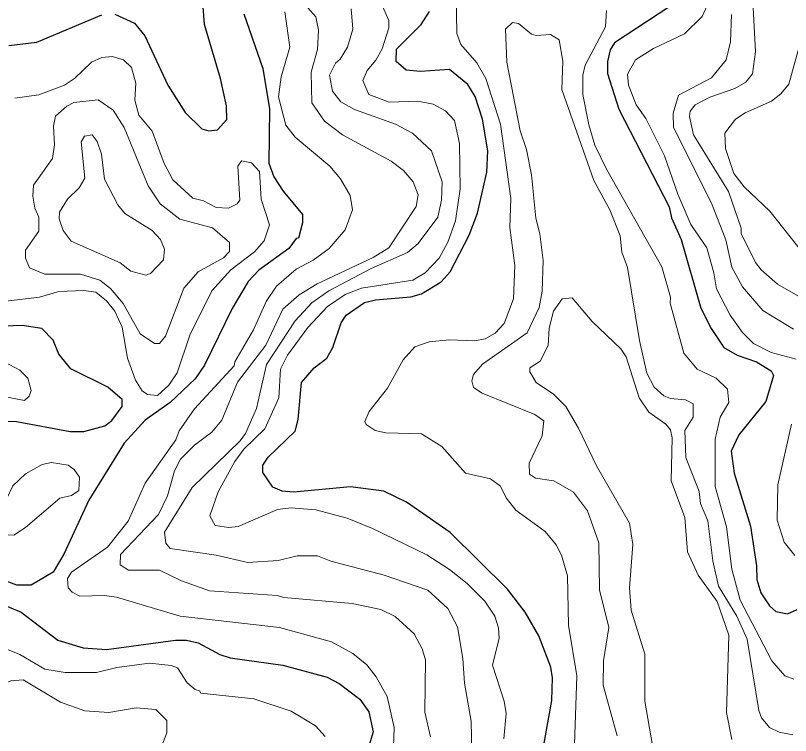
# Model space of a CAD drawing. Extents: x 763.2 to 816.8, y 7896.5 to 7952.7.
# Drawn here: x 783.297 to 785.743, y 7914.818 to 7917.088 of the extents above; entities that cross this region are included whole.
import ezdxf

# ---------------------------------------------------------------- set-up
doc = ezdxf.new("R2010")
doc.units = 0
doc.header["$LTSCALE"] = 0.064
doc.layers.add('1', color=7, linetype='Continuous', lineweight=25)
doc.layers.add('2', color=7, linetype='Continuous', lineweight=13)

msp = doc.modelspace()

# ---------------------------------------------------------------- linework, layer by layer
at = {"layer": '1'}
for points in [[(785.188, 7917.237), (785.3346, 7917.2364), (785.3791, 7917.207), (785.3918, 7917.1553), (785.3618, 7917.1161), (785.1872, 7917.0016)], [(783.6111, 7917.0919), (783.6724, 7917.0636), (783.7055, 7917.0243), (783.7775, 7916.868), (783.8326, 7916.7818), (783.885, 7916.7311), (783.9077, 7916.7242), (783.9349, 7916.7272), (783.964, 7916.7604), (783.9628, 7916.8029), (783.9445, 7916.8892), (783.8938, 7917.0594), (783.8873, 7917.1447)], [(784.0182, 7917.0929), (784.078, 7916.9206), (784.0991, 7916.7939), (784.0961, 7916.6222), (784.1124, 7916.5795), (784.1415, 7916.5341), (784.2024, 7916.461), (784.2025, 7916.4341), (784.1898, 7916.3862), (784.1826, 7916.3847), (784.1593, 7916.3538), (784.0648, 7916.2851), (784.0319, 7916.2491), (783.9806, 7916.1646), (783.894, 7915.9852), (783.8642, 7915.9419), (783.7852, 7915.8675), (783.7065, 7915.8119), (783.6402, 7915.7394), (783.5286, 7915.5598), (783.45, 7915.3897), (783.4163, 7915.3331), (783.3465, 7915.2917), (783.3014, 7915.2913), (783.259, 7915.308)], [(783.2766, 7916.9937), (783.3646, 7917.0036), (783.5692, 7917.0905)], [(784.9601, 7914.7644), (784.9895, 7914.928), (784.9914, 7914.9992), (784.9862, 7915.0329), (784.948, 7915.1316), (784.9057, 7915.2062), (784.8499, 7915.2791), (784.6684, 7915.458), (784.5314, 7915.5539), (784.4598, 7915.5881), (784.3547, 7915.6016), (784.1749, 7915.5853), (784.1387, 7915.5883), (784.1096, 7915.601), (784.0779, 7915.6475), (784.078, 7915.6698), (784.0949, 7915.6957), (784.1797, 7915.7769), (784.1896, 7915.8144), (784.2, 7915.9308), (784.24, 7915.9773), (784.2792, 7916.0074), (784.2983, 7916.0412), (784.3244, 7916.1187), (784.3409, 7916.1435), (784.3984, 7916.1832), (784.4336, 7916.1915), (784.5443, 7916.2006), (784.5781, 7916.21), (784.6402, 7916.2481), (784.6685, 7916.2798), (784.7286, 7916.3955), (784.7551, 7916.4652), (784.7842, 7916.5943), (784.7877, 7916.6616), (784.7711, 7916.7609), (784.7479, 7916.8331), (784.7241, 7916.87), (784.6668, 7916.9174), (784.575, 7916.9116), (784.5294, 7916.9162), (784.4987, 7916.9434), (784.4991, 7916.982), (784.5773, 7917.0594), (784.6034, 7917.1007)], [(785.1872, 7917.0016), (785.1739, 7916.9796), (785.1654, 7916.9433), (785.1653, 7916.9052), (785.2004, 7916.7931), (785.3594, 7916.4848), (785.3669, 7916.4497), (785.3975, 7916.3822), (785.4601, 7916.1654), (785.4919, 7916.1006), (785.5321, 7916.0411), (785.5738, 7916.0171), (785.6353, 7915.996), (785.6817, 7915.9677), (785.6893, 7915.9529), (785.6649, 7915.8704), (785.58, 7915.7658), (785.5555, 7915.7142), (785.5647, 7915.6445), (785.6162, 7915.4776), (785.6358, 7915.3527), (785.6361, 7915.31), (785.6494, 7915.2674), (785.6758, 7915.2264), (785.6968, 7915.2091), (785.7327, 7915.2011), (785.7641, 7915.2146)], [(783.2569, 7915.8086), (783.3007, 7915.8083), (783.4698, 7915.7759), (783.5133, 7915.7761), (783.5788, 7915.7943), (783.6017, 7915.8113), (783.6335, 7915.8551), (783.6338, 7915.8774), (783.5887, 7915.9165), (783.472, 7915.9741), (783.4341, 7916.0201), (783.4165, 7916.0639), (783.3808, 7916.1008), (783.3186, 7916.1109), (783.2331, 7916.1078)], [(783.2521, 7915.2334), (783.3153, 7915.2071), (783.431, 7915.1182), (783.5108, 7915.0941), (783.5848, 7915.0889), (783.8017, 7915.1184), (783.8372, 7915.1184), (783.874, 7915.11), (783.9416, 7915.0733), (783.9743, 7915.063), (784.1403, 7915.0395), (784.2809, 7915.0019), (784.3185, 7914.9815), (784.3838, 7914.9322), (784.4126, 7914.8923), (784.4261, 7914.8294), (784.4071, 7914.7667)]]:
    msp.add_lwpolyline(points, dxfattribs=at)
at = {"layer": '2'}
for points in [[(785.7806, 7916.1958), (785.7017, 7916.2409), (785.6502, 7916.286), (785.6326, 7916.3092), (785.5868, 7916.4006), (785.5864, 7916.4176), (785.5469, 7916.5334), (785.4365, 7916.7123), (785.4239, 7916.7701), (785.4257, 7916.7862), (785.4419, 7916.8061), (785.4879, 7916.8308), (785.5674, 7916.8575), (785.6014, 7916.8783), (785.6229, 7916.9046), (785.6326, 7916.9736), (785.618, 7917.2329)], [(784.4539, 7916.9831), (784.4755, 7917.0494), (784.4754, 7917.0719), (784.4554, 7917.118), (784.4184, 7917.1691), (784.4036, 7917.2245)], [(784.1698, 7917.1685), (784.2453, 7917.0838), (784.2538, 7917.0422), (784.2505, 7916.9811), (784.2305, 7916.9089), (784.2326, 7916.8132), (784.2724, 7916.7548), (784.3291, 7916.7116), (784.4821, 7916.6287), (784.521, 7916.5996)], [(784.6873, 7917.1553), (784.6894, 7917.0311), (784.7028, 7916.9964), (784.7532, 7916.9392), (784.7809, 7916.8891), (784.8275, 7916.7456), (784.86, 7916.5111), (784.8569, 7916.4191), (784.8731, 7916.2993), (784.8681, 7916.1943), (784.839, 7916.1169), (784.8108, 7916.0865), (784.7793, 7916.069), (784.7466, 7916.0617), (784.6662, 7916.065), (784.6027, 7916.0587), (784.5574, 7916.0431)], [(784.3066, 7916.9374), (784.3219, 7916.9503), (784.3445, 7916.9877), (784.362, 7917.0448), (784.3562, 7917.1094)], [(785.4798, 7917.1192), (785.4641, 7917.0845), (785.4078, 7917.0306), (785.3104, 7916.9837), (785.2539, 7916.9486), (785.2287, 7916.9031), (785.2316, 7916.8685), (785.256, 7916.8064), (785.2857, 7916.7635), (785.3446, 7916.6458), (785.3869, 7916.5246), (785.4286, 7916.4289), (785.4782, 7916.3553), (785.5009, 7916.277), (785.5088, 7916.2258), (785.5517, 7916.1429), (785.5908, 7916.0886), (785.6256, 7916.0543), (785.6818, 7916.0256), (785.7607, 7916.0042)], [(784.3618, 7915.0763), (784.2941, 7915.1136), (784.1304, 7915.1578), (783.8172, 7915.1936), (783.6163, 7915.2534), (783.5782, 7915.2596), (783.5001, 7915.2566), (783.4756, 7915.2692), (783.4633, 7915.2836), (783.4618, 7915.3133), (783.4737, 7915.3324), (783.5881, 7915.4116), (783.6529, 7915.4934), (783.7067, 7915.6131), (783.8033, 7915.7501), (783.8137, 7915.7779), (783.862, 7915.8476), (783.9877, 7915.9839), (783.9896, 7915.9964), (784.0485, 7916.0969), (784.0881, 7916.186), (784.1206, 7916.2343), (784.1825, 7916.2881), (784.2368, 7916.3168), (784.287, 7916.3532), (784.3378, 7916.4125), (784.3604, 7916.4757), (784.3535, 7916.5207), (784.3223, 7916.5734), (784.2892, 7916.6127), (784.1801, 7916.7041), (784.1499, 7916.742), (784.1271, 7916.8315), (784.1354, 7916.895), (784.1633, 7916.9886), (784.1474, 7917.0995)], [(785.7528, 7914.9956), (785.7248, 7915.0055), (785.6836, 7915.0527), (785.5835, 7915.2443), (785.5572, 7915.3423), (785.5402, 7915.4756), (785.5046, 7915.6026), (785.5045, 7915.7518), (785.5204, 7915.822), (785.5485, 7915.8681), (785.5439, 7915.9094), (785.5075, 7915.9441), (785.4476, 7915.9725), (785.4062, 7916.0234), (785.3634, 7916.1811), (785.3642, 7916.1995), (785.3371, 7916.2954), (785.1623, 7916.6031), (785.1256, 7916.6791), (785.106, 7916.7428), (785.087, 7916.8392), (785.0872, 7916.8996), (785.095, 7916.9315), (785.1586, 7917.052), (785.1622, 7917.1034)], [(785.5569, 7917.0915), (785.5536, 7917.0046), (785.5399, 7916.948), (785.4938, 7916.8915), (785.3895, 7916.8371), (785.3723, 7916.7801), (785.3729, 7916.7346), (785.4934, 7916.4958), (785.5384, 7916.3803), (785.5571, 7916.294), (785.5906, 7916.2321), (785.6554, 7916.1576), (785.7515, 7916.0991)], [(785.1022, 7915.5263), (785.0575, 7915.5852), (784.9956, 7915.621), (784.938, 7915.6289), (784.9195, 7915.642), (784.9179, 7915.6764), (784.9592, 7915.7624), (784.9647, 7915.8104), (784.9355, 7915.8299), (784.7694, 7915.8969), (784.7425, 7915.9151), (784.7369, 7915.9365), (784.7422, 7915.9563), (784.7707, 7915.9885), (784.9118, 7916.0875), (784.95, 7916.1673), (784.9587, 7916.2186), (784.962, 7916.3159), (784.9519, 7916.3993), (784.9392, 7916.4486), (784.9257, 7916.586), (784.9092, 7916.6656), (784.8898, 7916.7241), (784.8471, 7916.9411), (784.8438, 7917.0451), (784.8652, 7917.0655), (784.8839, 7917.0628), (784.9249, 7917.0295), (784.9397, 7917.025), (784.9855, 7917.0277), (785.0122, 7917.011), (785.0244, 7916.9444), (785.0214, 7916.8551), (785.1223, 7916.5674), (785.172, 7916.4749), (785.2051, 7916.3936), (785.2104, 7916.3422), (785.2281, 7916.2935), (785.2661, 7916.0636), (785.2891, 7915.9605), (785.3121, 7915.9158), (785.3425, 7915.8892), (785.3637, 7915.8809), (785.4116, 7915.876), (785.4352, 7915.8637), (785.4353, 7915.8213), (785.4091, 7915.7793), (785.4126, 7915.6945), (785.4548, 7915.5875), (785.4589, 7915.5493), (785.4814, 7915.4941), (785.498, 7915.3685), (785.5156, 7915.2891), (785.5733, 7915.194), (785.6057, 7915.1214), (785.6425, 7914.8966), (785.6509, 7914.8737), (785.676, 7914.8431), (785.7065, 7914.828), (785.75, 7914.8195)], [(785.7705, 7916.9937), (785.7372, 7916.872), (785.7119, 7916.8412), (785.6823, 7916.8181), (785.5998, 7916.7814), (785.5693, 7916.7607), (785.5356, 7916.7175), (785.5371, 7916.6689), (785.5636, 7916.5896), (785.5959, 7916.548), (785.6769, 7916.4709), (785.7854, 7916.3346)], [(784.8385, 7914.8072), (784.8453, 7914.8874), (784.8389, 7914.9255), (784.8028, 7915.039), (784.8235, 7915.1245), (784.8212, 7915.1574), (784.8101, 7915.1936), (784.7779, 7915.2417), (784.7225, 7915.297), (784.6668, 7915.3415), (784.5952, 7915.3871), (784.4232, 7915.4708), (784.3435, 7915.5031), (784.2449, 7915.5293), (784.1673, 7915.5358), (784.1238, 7915.5307), (783.9996, 7915.4769), (783.9705, 7915.4734), (783.9273, 7915.4802), (783.9104, 7915.5108), (783.9363, 7915.5862), (783.9893, 7915.682), (784.0176, 7915.7204), (784.0837, 7915.7851), (784.1286, 7915.882), (784.1337, 7915.9724), (784.1552, 7916.0174), (784.2193, 7916.1044), (784.2816, 7916.1702), (784.3375, 7916.208), (784.389, 7916.2282), (784.551, 7916.2531), (784.5894, 7916.2762), (784.6336, 7916.323), (784.6614, 7916.373), (784.6855, 7916.4401), (784.7006, 7916.5415), (784.6985, 7916.6848), (784.6823, 7916.7573), (784.6536, 7916.7873), (784.6156, 7916.8081), (784.5671, 7916.8177), (784.4764, 7916.8153), (784.4116, 7916.8393), (784.3935, 7916.8828), (784.4067, 7916.9146), (784.434, 7916.947), (784.4539, 7916.9831)], [(783.2947, 7916.8274), (783.3706, 7916.8374), (783.452, 7916.8681), (783.4834, 7916.8889), (783.5372, 7916.9409), (783.5698, 7916.956), (783.6026, 7916.9588), (783.6385, 7916.9486), (783.6637, 7916.9245), (783.6766, 7916.8752), (783.6738, 7916.8213), (783.6866, 7916.774), (783.728, 7916.7232), (783.766, 7916.6215), (783.794, 7916.5703), (783.8566, 7916.5122), (783.8905, 7916.5037), (783.93, 7916.4826), (783.9694, 7916.481), (783.9964, 7916.494), (784.0055, 7916.5054), (783.999, 7916.6128), (784.0107, 7916.6297), (784.042, 7916.6234), (784.0675, 7916.5962), (784.0725, 7916.5094), (784.0992, 7916.4278), (784.082, 7916.3777), (784.0515, 7916.3428), (783.9771, 7916.2865), (783.9168, 7916.2195), (783.8478, 7916.0799), (783.8079, 7915.961), (783.781, 7915.9225), (783.7454, 7915.8894), (783.7141, 7915.8931), (783.6967, 7915.9044), (783.6756, 7915.9384), (783.6507, 7916.0076), (783.6343, 7916.1055), (783.6105, 7916.156), (783.5844, 7916.1888), (783.551, 7916.2156), (783.5132, 7916.2211), (783.4336, 7916.2177), (783.373, 7916.1997), (783.2667, 7916.1868)], [(784.4962, 7916.7456), (784.3669, 7916.7917), (784.3234, 7916.8155), (784.2979, 7916.8497), (784.2885, 7916.8997), (784.3066, 7916.9374)], [(784.7368, 7914.7658), (784.7351, 7914.863), (784.7138, 7914.9827), (784.7088, 7915.0609), (784.6918, 7915.1609), (784.6611, 7915.2187), (784.5987, 7915.2761), (784.4602, 7915.323), (784.2919, 7915.3671), (784.2499, 7915.3844), (784.1857, 7915.3845), (784.1257, 7915.3697), (784.03, 7915.3631), (783.9306, 7915.3861), (783.7851, 7915.4073), (783.7718, 7915.4237), (783.7678, 7915.4587), (783.8544, 7915.5999), (784.0066, 7915.7474), (784.0232, 7915.7703), (784.0577, 7915.8484), (784.0894, 7915.9878), (784.1798, 7916.1258), (784.2324, 7916.1817), (784.2863, 7916.2199), (784.4197, 7916.2901), (784.5342, 7916.3408), (784.5681, 7916.3696), (784.6299, 7916.452), (784.6416, 7916.5053), (784.6431, 7916.5637), (784.6103, 7916.6611), (784.5495, 7916.7173), (784.4962, 7916.7456)], [(784.521, 7916.5996), (784.5524, 7916.5636), (784.5675, 7916.5221), (784.5614, 7916.4855), (784.4748, 7916.3552), (784.4257, 7916.3245)], [(784.4257, 7916.3245), (784.2487, 7916.2422), (784.1924, 7916.2076), (784.1409, 7916.1625), (784.0869, 7916.049), (783.9974, 7915.9319), (783.9487, 7915.8124), (783.9163, 7915.7737), (783.8624, 7915.7331), (783.8176, 7915.6887), (783.7987, 7915.6524), (783.7771, 7915.5736), (783.749, 7915.5146), (783.6284, 7915.3888), (783.6274, 7915.3563), (783.6535, 7915.3387), (783.7515, 7915.3395), (783.8213, 7915.3052), (783.9092, 7915.2741), (784.1232, 7915.2597), (784.1443, 7915.2532), (784.3598, 7915.2335), (784.45, 7915.215), (784.4947, 7915.1927), (784.5556, 7915.1386), (784.5804, 7915.0911), (784.591, 7915.0559), (784.589, 7914.8918), (784.607, 7914.8137)], [(785.5574, 7914.8048), (785.5407, 7914.8907), (785.5484, 7915.1346), (785.5113, 7915.2404), (785.451, 7915.3235), (785.4174, 7915.397), (785.4088, 7915.5053), (785.3664, 7915.6203), (785.3697, 7915.7561), (785.3643, 7915.7812), (785.3497, 7915.7992), (785.2952, 7915.8374), (785.2649, 7915.8827), (785.2242, 7916.0117), (785.2069, 7916.0371), (785.1171, 7916.1236), (785.054, 7916.1981), (785.0217, 7916.1949), (784.9953, 7916.1553), (784.9813, 7916.1018), (784.9782, 7916.0478), (784.9522, 7915.9982), (784.9204, 7915.977), (784.9197, 7915.9642), (784.9398, 7915.931), (784.9949, 7915.8941), (785.0342, 7915.8547), (785.074, 7915.7867), (785.1301, 7915.6685), (785.235, 7915.4875)], [(784.5574, 7916.0431), (784.5206, 7916.0021), (784.4708, 7915.913), (784.4131, 7915.8399), (784.4, 7915.8076), (784.4032, 7915.7979)], [(783.2148, 7916.0201), (783.3114, 7915.97), (783.3365, 7915.9444), (783.3463, 7915.9056), (783.3404, 7915.8873), (783.3253, 7915.8745), (783.2555, 7915.8875)], [(784.4032, 7915.7979), (784.432, 7915.7793), (784.4657, 7915.7726), (784.5779, 7915.7692), (784.6421, 7915.729), (784.7172, 7915.6449), (784.7955, 7915.627), (784.8275, 7915.6043), (784.8454, 7915.5672), (784.8761, 7915.5283), (784.969, 7915.4612), (785.0034, 7915.4186), (785.0195, 7915.3863), (785.039, 7915.3212), (785.0423, 7915.1652), (785.0687, 7915.0057), (785.0609, 7914.7895)], [(785.7458, 7915.7998), (785.7023, 7915.6081), (785.7001, 7915.4968), (785.7224, 7915.427), (785.7565, 7915.3856)], [(785.1511, 7914.9761), (785.1527, 7915.0536), (785.1689, 7915.1588), (785.1397, 7915.2772), (785.1378, 7915.425), (785.1022, 7915.5263)], [(785.235, 7915.4875), (785.2447, 7915.4199), (785.235, 7915.2836), (785.2398, 7915.2128), (785.2825, 7915.074), (785.2827, 7914.9261)], [(784.2745, 7914.815), (784.2434, 7914.8478), (784.1666, 7914.8949), (784.0494, 7914.9332), (783.8817, 7914.9508), (783.8783, 7914.959), (783.8645, 7914.9625), (783.8389, 7914.9843), (783.808, 7915.0311), (783.7887, 7915.0388), (783.7203, 7915.0461), (783.6171, 7915.0322), (783.5527, 7915.0167), (783.454, 7915.0166), (783.422, 7915.0217), (783.39, 7915.0268), (783.3114, 7915.0727), (783.272, 7915.0889), (783.2227, 7915.0986), (783.1678, 7915.0934), (783.1427, 7915.0717), (783.1427, 7914.8925), (783.1274, 7914.8156)], [(784.49, 7914.7823), (784.492, 7914.8432), (784.4698, 7914.9404), (784.4357, 7915.0023), (784.4054, 7915.0407), (784.3618, 7915.0763)], [(783.7519, 7914.7664), (783.7743, 7914.8264), (783.7753, 7914.8647), (783.7397, 7914.8993), (783.678, 7914.9048), (783.5914, 7914.89), (783.5158, 7914.895), (783.4391, 7914.9233), (783.3214, 7914.9933), (783.2824, 7914.9902), (783.2444, 7914.9729), (783.2344, 7914.9609), (783.225, 7914.9028), (783.269, 7914.7)], [(785.1958, 7914.8171), (785.1511, 7914.9761)], [(785.2827, 7914.9261), (785.3172, 7914.7251)]]:
    msp.add_lwpolyline(points, dxfattribs=at)
for points in [[(783.414, 7916.6367), (783.4203, 7916.6807), (783.4173, 7916.7387), (783.4236, 7916.7709), (783.4594, 7916.8025), (783.4816, 7916.814), (783.5579, 7916.8225), (783.6059, 7916.7896), (783.6406, 7916.7354), (783.7157, 7916.5512), (783.7541, 7916.4941), (783.8156, 7916.4461), (783.9184, 7916.4182), (783.9721, 7916.3721), (783.9725, 7916.3436), (783.9538, 7916.3239), (783.8736, 7916.2795), (783.8285, 7916.2283), (783.7707, 7916.0773), (783.7514, 7916.0542), (783.7363, 7916.0538), (783.6906, 7916.0844), (783.6365, 7916.1796), (783.5968, 7916.2272), (783.5631, 7916.2532), (783.5026, 7916.2721), (783.3894, 7916.2724), (783.3415, 7916.2926), (783.3288, 7916.3224), (783.3285, 7916.3483), (783.371, 7916.4077), (783.3709, 7916.4521), (783.3581, 7916.4808), (783.3518, 7916.518), (783.3546, 7916.5533)], [(783.6206, 7916.4909), (783.5786, 7916.5722), (783.5684, 7916.6511), (783.5554, 7916.6905), (783.5395, 7916.7121), (783.5149, 7916.7072), (783.5048, 7916.6902), (783.5157, 7916.5753), (783.4984, 7916.5446), (783.4616, 7916.5087), (783.4358, 7916.4683), (783.4355, 7916.4473), (783.4475, 7916.4105), (783.4732, 7916.3766), (783.6275, 7916.3081), (783.6617, 7916.2814), (783.709, 7916.2691), (783.7235, 7916.275), (783.7643, 7916.318), (783.7672, 7916.3514), (783.7543, 7916.3815), (783.7283, 7916.4102), (783.642, 7916.4636)], [(783.4367, 7915.5666), (783.4743, 7915.5741), (783.4976, 7915.5901), (783.499, 7915.6327), (783.4826, 7915.6561), (783.4632, 7915.6705), (783.4113, 7915.6787), (783.3811, 7915.672), (783.3293, 7915.643), (783.2892, 7915.6046), (783.2691, 7915.5632), (783.2514, 7915.5007), (783.2548, 7915.4746), (783.2729, 7915.4508), (783.2918, 7915.449), (783.3284, 7915.4735)]]:
    msp.add_lwpolyline(points, close=True, dxfattribs=at)

doc.saveas('drawing.dxf')
